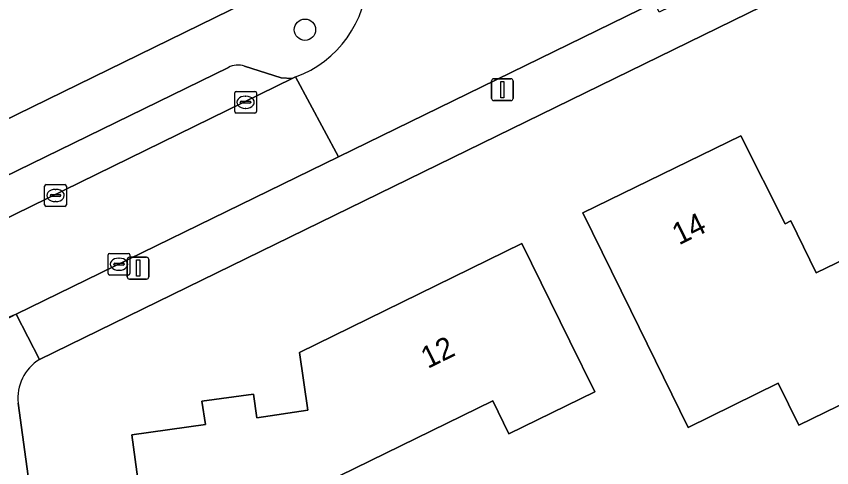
# Model space of a CAD drawing. Extents: x 160455 to 162082, y 388339 to 389736.
# Drawn here: x 161220.36 to 161257.82, y 388536.99 to 388557.74 of the extents above; entities that cross this region are included whole.
import ezdxf

# ---------------------------------------------------------------- set-up
doc = ezdxf.new("R2010")
doc.units = 0
for name, color, linetype in [('IMGEO_Boom', 7, 'Continuous'), ('IMGEO_Erf', 7, 'Continuous'), ('IMGEO_Kolk', 7, 'Continuous'), ('IMGEO_Lichtmast', 7, 'Continuous'), ('IMGEO_Pand', 7, 'Continuous'), ('IMGEO_Pand_nummerreeks', 7, 'Continuous'), ('IMGEO_Parkeervlak_open', 7, 'Continuous'), ('IMGEO_Rijbaan_lokaal_open', 7, 'Continuous'), ('IMGEO_Voetpad_open', 7, 'Continuous')]:
    doc.layers.add(name, color=color, linetype=linetype)

msp = doc.modelspace()

# ---------------------------------------------------------------- linework, layer by layer
at = {"layer": 'IMGEO_Boom'}
msp.add_circle((161233.623, 388557.118), 0.489, dxfattribs=at)
at = {"layer": 'IMGEO_Erf'}
for points in [[(161145.1, 388516.373), (161158.897, 388523.139), (161235.077, 388560.416), (161235.97, 388563.018), (161226.878, 388581.857), (161219.055, 388597.624)], [(161329.271, 388572.04), (161320.342, 388590.341), (161308.51, 388584.554), (161298.673, 388579.743), (161221.422, 388541.961)], [(161220.445, 388539.954), (161224.215, 388512.413)]]:
    msp.add_lwpolyline(points, dxfattribs=at)
for points in [[(161259.885, 388537.685), (161258.697, 388540.113), (161256.314, 388538.946), (161255.372, 388540.872), (161251.223, 388538.84), (161248.594, 388544.207), (161246.395, 388548.697), (161253.649, 388552.247), (161255.679, 388548.192), (161255.954, 388548.331), (161257.118, 388545.949), (161260.25, 388547.467), (161262.449, 388542.977), (161264.043, 388539.721)], [(161245.793, 388542.806), (161246.937, 388540.471), (161242.995, 388538.54), (161242.252, 388540.058), (161235.212, 388536.609), (161235.756, 388532.738), (161231.584, 388532.167), (161226.63, 388531.489), (161226.511, 388532.393), (161225.767, 388532.275), (161225.366, 388535.18), (161226.095, 388535.325), (161225.662, 388538.505), (161229.047, 388538.968), (161228.89, 388540.046), (161231.259, 388540.371), (161231.405, 388539.284), (161233.749, 388539.63), (161233.372, 388542.289), (161243.593, 388547.296)]]:
    msp.add_lwpolyline(points, close=True, dxfattribs=at)
msp.add_arc((161222.496, 388540.197), 2.065, 121.3266, 186.7602, dxfattribs=at)
at = {"layer": 'IMGEO_Kolk'}
for p, q in [((161230.394, 388553.359), (161230.394, 388554.211)), ((161230.469, 388554.285), (161231.321, 388554.285)), ((161230.882, 388554.065), (161230.907, 388554.065)), ((161231.395, 388554.211), (161231.395, 388553.359)), ((161230.653, 388553.779), (161230.653, 388553.791)), ((161231.091, 388553.742), (161230.693, 388553.742)), ((161230.696, 388553.828), (161231.094, 388553.828)), ((161231.137, 388553.791), (161231.137, 388553.779)), ((161231.321, 388553.285), (161230.469, 388553.285)), ((161230.905, 388553.505), (161230.88, 388553.505)), ((161221.662, 388549.072), (161221.662, 388549.924)), ((161221.737, 388549.998), (161222.589, 388549.998)), ((161222.663, 388549.924), (161222.663, 388549.072)), ((161221.921, 388549.492), (161221.921, 388549.504)), ((161221.964, 388549.541), (161222.362, 388549.541)), ((161222.15, 388549.778), (161222.175, 388549.778)), ((161222.405, 388549.504), (161222.405, 388549.492)), ((161222.359, 388549.455), (161221.961, 388549.455)), ((161222.173, 388549.218), (161222.148, 388549.218)), ((161222.589, 388548.998), (161221.737, 388548.998)), ((161224.579, 388545.914), (161224.579, 388546.766)), ((161224.654, 388546.84), (161225.506, 388546.84)), ((161225.067, 388546.62), (161225.092, 388546.62)), ((161225.58, 388546.766), (161225.58, 388545.914)), ((161224.838, 388546.334), (161224.838, 388546.346)), ((161225.276, 388546.297), (161224.878, 388546.297)), ((161224.881, 388546.383), (161225.279, 388546.383)), ((161225.322, 388546.346), (161225.322, 388546.334)), ((161225.506, 388545.84), (161224.654, 388545.84)), ((161225.09, 388546.06), (161225.065, 388546.06))]:
    msp.add_line(p, q, dxfattribs=at)
for points in [[(161230.394, 388553.359), (161230.394, 388554.211)], [(161230.469, 388554.285), (161231.321, 388554.285)], [(161231.395, 388554.211), (161231.395, 388553.359)], [(161231.321, 388553.285), (161230.469, 388553.285)], [(161221.662, 388549.072), (161221.662, 388549.924)], [(161221.737, 388549.998), (161222.589, 388549.998)], [(161222.663, 388549.924), (161222.663, 388549.072)], [(161222.589, 388548.998), (161221.737, 388548.998)], [(161224.579, 388545.914), (161224.579, 388546.766)], [(161224.654, 388546.84), (161225.506, 388546.84)], [(161225.58, 388546.766), (161225.58, 388545.914)], [(161225.506, 388545.84), (161224.654, 388545.84)]]:
    msp.add_lwpolyline(points, dxfattribs=at)
for centre, radius, start, end in [((161230.471, 388554.209), 0.0765, 91.552, 178.448), ((161230.471, 388554.209), 0.0765, 91.552, 178.448), ((161231.319, 388554.209), 0.0765, 1.552, 88.448), ((161231.319, 388554.209), 0.0765, 1.552, 88.448), ((161230.693, 388553.788), 0.0403, 85.8775, 175.7526), ((161230.69, 388553.778), 0.0366, 178.938, 274.7102), ((161231.094, 388553.785), 0.043, 264.8664, 352.4533), ((161231.098, 388553.79), 0.0386, 1.7309, 96.639), ((161230.471, 388553.361), 0.0765, 181.552, 268.448), ((161230.471, 388553.361), 0.0765, 181.552, 268.448), ((161231.319, 388553.361), 0.0765, 271.552, 358.448), ((161231.319, 388553.361), 0.0765, 271.552, 358.448), ((161221.739, 388549.922), 0.0765, 91.552, 178.448), ((161221.739, 388549.922), 0.0765, 91.552, 178.448), ((161222.587, 388549.922), 0.0765, 1.552, 88.448), ((161222.587, 388549.922), 0.0765, 1.552, 88.448), ((161221.961, 388549.501), 0.0403, 85.8775, 175.7526), ((161221.958, 388549.491), 0.0366, 178.938, 274.7102), ((161222.362, 388549.498), 0.043, 264.8664, 352.4533), ((161222.366, 388549.503), 0.0386, 1.7309, 96.639), ((161221.739, 388549.074), 0.0765, 181.552, 268.448), ((161221.739, 388549.074), 0.0765, 181.552, 268.448), ((161222.587, 388549.074), 0.0765, 271.552, 358.448), ((161222.587, 388549.074), 0.0765, 271.552, 358.448), ((161224.656, 388546.764), 0.0765, 91.552, 178.448), ((161224.656, 388546.764), 0.0765, 91.552, 178.448), ((161225.504, 388546.764), 0.0765, 1.552, 88.448), ((161225.504, 388546.764), 0.0765, 1.552, 88.448), ((161224.878, 388546.343), 0.0403, 85.8775, 175.7526), ((161224.875, 388546.333), 0.0366, 178.938, 274.7102), ((161225.279, 388546.34), 0.043, 264.8664, 352.4533), ((161225.283, 388546.345), 0.0386, 1.7309, 96.639), ((161224.656, 388545.916), 0.0765, 181.552, 268.448), ((161224.656, 388545.916), 0.0765, 181.552, 268.448), ((161225.504, 388545.916), 0.0765, 271.552, 358.448), ((161225.504, 388545.916), 0.0765, 271.552, 358.448)]:
    msp.add_arc(centre, radius, start, end, dxfattribs=at)
for centre, major_axis, ratio, start_param, end_param in [((161230.881, 388553.785), (-0.387, 0.002), 0.722429, 4.712389, 7.853982), ((161230.906, 388553.785), (-0.39, 0.002), 0.717154, 1.570796, 4.712389), ((161222.149, 388549.498), (-0.387, 0.002), 0.722429, 4.712389, 7.853982), ((161222.174, 388549.498), (-0.39, 0.002), 0.717154, 1.570796, 4.712389), ((161225.066, 388546.34), (-0.387, 0.002), 0.722429, 4.712389, 7.853982), ((161225.091, 388546.34), (-0.39, 0.002), 0.717154, 1.570796, 4.712389)]:
    msp.add_ellipse(centre, major_axis=major_axis, ratio=ratio, start_param=start_param, end_param=end_param, dxfattribs=at)
at = {"layer": 'IMGEO_Lichtmast'}
for p, q in [((161242.197, 388553.963), (161242.197, 388554.763)), ((161242.197, 388554.763), (161242.197, 388553.963)), ((161242.297, 388554.863), (161243.087, 388554.863)), ((161243.087, 388554.863), (161242.297, 388554.863)), ((161243.187, 388554.763), (161243.187, 388553.963)), ((161243.187, 388553.963), (161243.187, 388554.763)), ((161243.087, 388553.863), (161242.297, 388553.863)), ((161242.297, 388553.863), (161243.087, 388553.863)), ((161225.459, 388545.76), (161225.459, 388546.56)), ((161225.459, 388546.56), (161225.459, 388545.76)), ((161225.559, 388546.66), (161226.349, 388546.66)), ((161226.349, 388546.66), (161225.559, 388546.66)), ((161226.449, 388546.56), (161226.449, 388545.76)), ((161226.449, 388545.76), (161226.449, 388546.56)), ((161226.349, 388545.66), (161225.559, 388545.66)), ((161225.559, 388545.66), (161226.349, 388545.66))]:
    msp.add_line(p, q, dxfattribs=at)
for points in [[(161242.617, 388554.738), (161242.767, 388554.738), (161242.767, 388553.988), (161242.617, 388553.988), (161242.617, 388554.738)], [(161225.879, 388546.535), (161226.029, 388546.535), (161226.029, 388545.785), (161225.879, 388545.785), (161225.879, 388546.535)]]:
    msp.add_lwpolyline(points, dxfattribs=at)
for centre, start, end in [((161242.297, 388554.763), 90, 180), ((161242.297, 388554.763), 90, 180), ((161243.087, 388554.763), 0, 90), ((161243.087, 388554.763), 360, 90), ((161242.297, 388553.963), 180, 270), ((161242.297, 388553.963), 180, 270), ((161243.087, 388553.963), 270, 0), ((161243.087, 388553.963), 270, 0), ((161225.559, 388546.56), 90, 180), ((161225.559, 388546.56), 90, 180), ((161226.349, 388546.56), 0, 90), ((161226.349, 388546.56), 360, 90), ((161225.559, 388545.76), 180, 270), ((161225.559, 388545.76), 180, 270), ((161226.349, 388545.76), 270, 0), ((161226.349, 388545.76), 270, 0)]:
    msp.add_arc(centre, 0.1, start, end, dxfattribs=at)
at = {"layer": 'IMGEO_Pand'}
for points in [[(161248.594, 388544.207), (161251.223, 388538.84), (161255.372, 388540.872), (161256.314, 388538.946), (161258.697, 388540.113), (161259.885, 388537.685), (161264.043, 388539.721), (161262.449, 388542.977), (161260.25, 388547.467), (161257.118, 388545.949), (161255.954, 388548.331), (161255.679, 388548.192), (161253.649, 388552.247), (161246.395, 388548.697)], [(161245.793, 388542.806), (161243.593, 388547.296), (161233.372, 388542.289), (161233.749, 388539.63), (161231.405, 388539.284), (161231.259, 388540.371), (161228.89, 388540.046), (161229.047, 388538.968), (161225.662, 388538.505), (161226.095, 388535.325), (161225.366, 388535.18), (161225.767, 388532.275), (161226.511, 388532.393), (161226.63, 388531.489), (161231.584, 388532.167), (161235.756, 388532.738), (161235.212, 388536.609), (161242.252, 388540.058), (161242.995, 388538.54), (161246.937, 388540.471)]]:
    msp.add_lwpolyline(points, close=True, dxfattribs=at)
at = {"layer": 'IMGEO_Parkeervlak_open'}
for points in [[(161230.106, 388555.389), (161216.514, 388548.748), (161217.285, 388547.172), (161233.042, 388554.878)], [(161233.042, 388554.878), (161232.529, 388554.906), (161230.84, 388555.447)]]:
    msp.add_lwpolyline(points, dxfattribs=at)
msp.add_arc((161230.541, 388554.558), 0.938, 71.4165, 117.6196, dxfattribs=at)
at = {"layer": 'IMGEO_Rijbaan_lokaal_open'}
for points in [[(161233.183, 388554.947), (161235.159, 388551.277), (161249.675, 388558.376), (161249.894, 388558.483), (161248.088, 388562.223)], [(161220.36, 388544.039), (161219.698, 388543.775), (161205.171, 388535.693), (161204.951, 388535.544)]]:
    msp.add_lwpolyline(points, dxfattribs=at)
msp.add_lwpolyline([(161235.159, 388551.277), (161233.183, 388554.947), (161233.042, 388554.878), (161217.285, 388547.172), (161213.807, 388545.471), (161211.679, 388544.43), (161208.376, 388542.815), (161198.139, 388537.809), (161192.14, 388534.875), (161185.88, 388531.814), (161188.072, 388527.303), (161204.951, 388535.544), (161205.171, 388535.693), (161219.698, 388543.775), (161220.36, 388544.039)], close=True, dxfattribs=at)
for centre, radius, start, end in [((161231.441, 388559.707), 5.069, 290.1047, 358.563), ((161223.133, 388538.01), 6.636, 114.6995, 187.0392)]:
    msp.add_arc(centre, radius, start, end, dxfattribs=at)
at = {"layer": 'IMGEO_Voetpad_open'}
for points in [[(161308.558, 388586.572), (161307.656, 388586.133), (161307.445, 388586.586), (161296.827, 388581.395), (161297.041, 388580.944), (161293.232, 388579.139), (161293.018, 388579.59), (161281.105, 388573.734), (161281.323, 388573.285), (161277.536, 388571.445), (161277.318, 388571.894), (161267.957, 388567.306), (161268.178, 388566.858), (161264.532, 388565.054), (161264.311, 388565.502), (161254.846, 388560.891), (161255.063, 388560.444), (161249.893, 388557.928), (161249.675, 388558.376), (161235.159, 388551.277), (161220.36, 388544.039), (161221.422, 388541.961), (161298.673, 388579.743), (161308.51, 388584.554)], [(161235.97, 388563.018), (161235.077, 388560.416), (161158.897, 388523.139), (161145.1, 388516.373)], [(161207.603, 388544.397), (161207.698, 388544.443), (161207.478, 388544.891), (161210.92, 388546.58), (161211.14, 388546.132), (161213.037, 388547.045), (161212.818, 388547.494), (161216.04, 388549.072), (161216.295, 388549.197), (161216.514, 388548.748), (161230.106, 388555.389)], [(161230.84, 388555.447), (161232.529, 388554.906), (161233.042, 388554.878), (161233.183, 388554.947)], [(161221.422, 388541.961), (161220.36, 388544.039)], [(161224.215, 388512.413), (161220.445, 388539.954)]]:
    msp.add_lwpolyline(points, dxfattribs=at)
for centre, radius, start, end in [((161231.441, 388559.707), 5.069, 290.1047, 358.563), ((161230.541, 388554.558), 0.938, 71.4165, 117.6196), ((161223.133, 388538.01), 6.636, 114.6995, 187.0392), ((161222.496, 388540.197), 2.065, 121.3266, 186.7602)]:
    msp.add_arc(centre, radius, start, end, dxfattribs=at)

# ---------------------------------------------------------------- texts
at = {"layer": 'IMGEO_Pand_nummerreeks'}
for s, rotation, p in [('14', 26.0764, (161250.804, 388547.202)), ('12', 26.099, (161239.262, 388541.522))]:
    msp.add_text(s, height=1, rotation=rotation, dxfattribs=at).set_placement(p)

doc.saveas('drawing.dxf')
